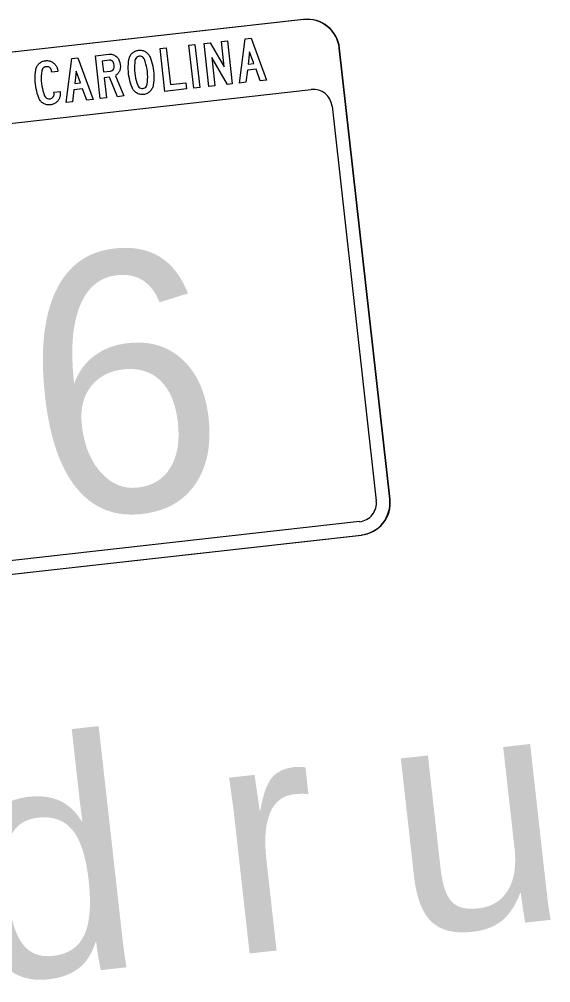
# Model space of a CAD drawing. Extents: x 1581789 to 1622364, y 1043167 to 1103486.
# Drawn here: x 1612884.13 to 1612896.42, y 1089045.54 to 1089067.82 of the extents above; entities that cross this region are included whole.
import ezdxf

# ---------------------------------------------------------------- set-up
doc = ezdxf.new("R2010")
doc.units = 0
doc.layers.add('RD_PD_PatLn2', color=7, linetype='Continuous')

msp = doc.modelspace()

# ---------------------------------------------------------------- linework, layer by layer
at = {"layer": 'RD_PD_PatLn2'}
for p, q in [((1612890.702, 1089067.819), (1612872.327, 1089065.762)), ((1612890.711, 1089067.82), (1612872.336, 1089065.763)), ((1612892.699, 1089056.722), (1612891.531, 1089067.157)), ((1612892.708, 1089056.723), (1612891.54, 1089067.158)), ((1612873.671, 1089053.838), (1612892.046, 1089055.894)), ((1612882.918, 1089054.873), (1612892.036, 1089055.893))]:
    msp.add_line(p, q, dxfattribs=at)
for points in [[(1612888.304, 1089066.246), (1612888.165, 1089066.231), (1612888.054, 1089067.223), (1612888.193, 1089067.239), (1612888.304, 1089066.246), (1612888.304, 1089066.246)], [(1612889.058, 1089066.331), (1612888.947, 1089066.318), (1612888.582, 1089066.942), (1612888.655, 1089066.286), (1612888.515, 1089066.27), (1612888.404, 1089067.262), (1612888.547, 1089067.278), (1612888.871, 1089066.726), (1612888.806, 1089067.307), (1612888.947, 1089067.323), (1612889.058, 1089066.331), (1612889.058, 1089066.331)], [(1612889.847, 1089066.419), (1612889.702, 1089066.403), (1612889.606, 1089066.667), (1612889.406, 1089066.645), (1612889.371, 1089066.366), (1612889.226, 1089066.349), (1612889.355, 1089067.369), (1612889.495, 1089067.385), (1612889.847, 1089066.419), (1612889.847, 1089066.419)], [(1612886.548, 1089066.05), (1612886.403, 1089066.034), (1612886.217, 1089066.484), (1612886.093, 1089066.47), (1612886.145, 1089066.005), (1612886.005, 1089065.989), (1612885.894, 1089066.981), (1612886.201, 1089067.016), (1612886.224, 1089067.017), (1612886.246, 1089067.016), (1612886.268, 1089067.014), (1612886.289, 1089067.009), (1612886.309, 1089067.002), (1612886.33, 1089066.994), (1612886.349, 1089066.982), (1612886.368, 1089066.97), (1612886.385, 1089066.956), (1612886.4, 1089066.941), (1612886.414, 1089066.924), (1612886.426, 1089066.906), (1612886.436, 1089066.887), (1612886.445, 1089066.867), (1612886.459, 1089066.823), (1612886.467, 1089066.778), (1612886.469, 1089066.732), (1612886.465, 1089066.686), (1612886.462, 1089066.671), (1612886.459, 1089066.656), (1612886.454, 1089066.642), (1612886.449, 1089066.628), (1612886.443, 1089066.615), (1612886.437, 1089066.602), (1612886.429, 1089066.59), (1612886.421, 1089066.579), (1612886.411, 1089066.567), (1612886.402, 1089066.557), (1612886.391, 1089066.547), (1612886.379, 1089066.538), (1612886.367, 1089066.529), (1612886.353, 1089066.52), (1612886.548, 1089066.05), (1612886.548, 1089066.05)], [(1612887.235, 1089066.629), (1612887.24, 1089066.574), (1612887.242, 1089066.52), (1612887.242, 1089066.465), (1612887.24, 1089066.41), (1612887.236, 1089066.355), (1612887.228, 1089066.301), (1612887.225, 1089066.28), (1612887.219, 1089066.26), (1612887.212, 1089066.24), (1612887.204, 1089066.222), (1612887.193, 1089066.204), (1612887.182, 1089066.187), (1612887.169, 1089066.171), (1612887.154, 1089066.155), (1612887.138, 1089066.141), (1612887.122, 1089066.128), (1612887.104, 1089066.117), (1612887.086, 1089066.107), (1612887.067, 1089066.099), (1612887.047, 1089066.093), (1612887.027, 1089066.088), (1612887.005, 1089066.085), (1612886.984, 1089066.083), (1612886.963, 1089066.083), (1612886.942, 1089066.085), (1612886.922, 1089066.089), (1612886.902, 1089066.094), (1612886.883, 1089066.101), (1612886.864, 1089066.11), (1612886.845, 1089066.121), (1612886.827, 1089066.132), (1612886.811, 1089066.145), (1612886.796, 1089066.159), (1612886.782, 1089066.174), (1612886.769, 1089066.19), (1612886.758, 1089066.207), (1612886.749, 1089066.226), (1612886.74, 1089066.245), (1612886.721, 1089066.297), (1612886.704, 1089066.349), (1612886.69, 1089066.402), (1612886.678, 1089066.456), (1612886.668, 1089066.51), (1612886.661, 1089066.565), (1612886.656, 1089066.62), (1612886.653, 1089066.675), (1612886.653, 1089066.73), (1612886.655, 1089066.785), (1612886.66, 1089066.84), (1612886.667, 1089066.895), (1612886.671, 1089066.916), (1612886.677, 1089066.935), (1612886.684, 1089066.954), (1612886.693, 1089066.973), (1612886.703, 1089066.99), (1612886.715, 1089067.007), (1612886.728, 1089067.023), (1612886.743, 1089067.038), (1612886.759, 1089067.052), (1612886.775, 1089067.065), (1612886.793, 1089067.076), (1612886.811, 1089067.085), (1612886.83, 1089067.093), (1612886.849, 1089067.1), (1612886.87, 1089067.104), (1612886.891, 1089067.108), (1612886.912, 1089067.109), (1612886.933, 1089067.109), (1612886.954, 1089067.107), (1612886.974, 1089067.104), (1612886.994, 1089067.099), (1612887.013, 1089067.092), (1612887.032, 1089067.083), (1612887.051, 1089067.073), (1612887.068, 1089067.062), (1612887.084, 1089067.049), (1612887.099, 1089067.035), (1612887.113, 1089067.021), (1612887.125, 1089067.005), (1612887.137, 1089066.988), (1612887.146, 1089066.969), (1612887.155, 1089066.95), (1612887.174, 1089066.899), (1612887.191, 1089066.847), (1612887.205, 1089066.793), (1612887.217, 1089066.739), (1612887.227, 1089066.685), (1612887.235, 1089066.629), (1612887.235, 1089066.629)], [(1612887.998, 1089066.212), (1612887.501, 1089066.156), (1612887.39, 1089067.149), (1612887.53, 1089067.165), (1612887.626, 1089066.313), (1612887.982, 1089066.352), (1612887.998, 1089066.212), (1612887.998, 1089066.212)], [(1612889.556, 1089066.804), (1612889.459, 1089067.072), (1612889.425, 1089066.789), (1612889.556, 1089066.804), (1612889.556, 1089066.804)], [(1612885.074, 1089066.152), (1612885.077, 1089066.127), (1612885.079, 1089066.11), (1612885.079, 1089066.093), (1612885.078, 1089066.076), (1612885.076, 1089066.059), (1612885.074, 1089066.043), (1612885.07, 1089066.027), (1612885.065, 1089066.012), (1612885.058, 1089065.996), (1612885.051, 1089065.982), (1612885.043, 1089065.967), (1612885.033, 1089065.953), (1612885.023, 1089065.939), (1612885.012, 1089065.925), (1612885, 1089065.913), (1612884.987, 1089065.902), (1612884.974, 1089065.891), (1612884.961, 1089065.882), (1612884.947, 1089065.873), (1612884.932, 1089065.866), (1612884.917, 1089065.859), (1612884.901, 1089065.854), (1612884.885, 1089065.85), (1612884.868, 1089065.846), (1612884.851, 1089065.844), (1612884.829, 1089065.842), (1612884.808, 1089065.842), (1612884.788, 1089065.844), (1612884.767, 1089065.847), (1612884.747, 1089065.853), (1612884.728, 1089065.86), (1612884.709, 1089065.868), (1612884.69, 1089065.879), (1612884.672, 1089065.89), (1612884.656, 1089065.903), (1612884.641, 1089065.917), (1612884.627, 1089065.933), (1612884.614, 1089065.949), (1612884.603, 1089065.966), (1612884.593, 1089065.984), (1612884.584, 1089066.004), (1612884.565, 1089066.055), (1612884.548, 1089066.107), (1612884.534, 1089066.16), (1612884.522, 1089066.214), (1612884.513, 1089066.268), (1612884.505, 1089066.323), (1612884.5, 1089066.378), (1612884.498, 1089066.432), (1612884.498, 1089066.486), (1612884.5, 1089066.541), (1612884.504, 1089066.596), (1612884.511, 1089066.651), (1612884.515, 1089066.671), (1612884.521, 1089066.691), (1612884.528, 1089066.711), (1612884.537, 1089066.729), (1612884.547, 1089066.747), (1612884.558, 1089066.764), (1612884.572, 1089066.78), (1612884.586, 1089066.796), (1612884.603, 1089066.81), (1612884.619, 1089066.823), (1612884.637, 1089066.834), (1612884.655, 1089066.844), (1612884.674, 1089066.852), (1612884.694, 1089066.859), (1612884.715, 1089066.863), (1612884.736, 1089066.867), (1612884.753, 1089066.868), (1612884.771, 1089066.868), (1612884.788, 1089066.868), (1612884.804, 1089066.866), (1612884.82, 1089066.863), (1612884.836, 1089066.859), (1612884.852, 1089066.854), (1612884.867, 1089066.847), (1612884.882, 1089066.84), (1612884.897, 1089066.832), (1612884.911, 1089066.822), (1612884.925, 1089066.812), (1612884.938, 1089066.801), (1612884.951, 1089066.789), (1612884.962, 1089066.777), (1612884.972, 1089066.764), (1612884.982, 1089066.75), (1612884.99, 1089066.736), (1612884.998, 1089066.721), (1612885.004, 1089066.706), (1612885.009, 1089066.691), (1612885.014, 1089066.674), (1612885.017, 1089066.658), (1612885.02, 1089066.64), (1612885.023, 1089066.616), (1612884.882, 1089066.6), (1612884.879, 1089066.625), (1612884.876, 1089066.643), (1612884.87, 1089066.66), (1612884.861, 1089066.676)], [(1612885.837, 1089065.97), (1612885.693, 1089065.954), (1612885.596, 1089066.218), (1612885.397, 1089066.196), (1612885.361, 1089065.917), (1612885.217, 1089065.901), (1612885.346, 1089066.92), (1612885.486, 1089066.936), (1612885.837, 1089065.97), (1612885.837, 1089065.97)], [(1612886.078, 1089066.609), (1612886.244, 1089066.628), (1612886.264, 1089066.632), (1612886.283, 1089066.641), (1612886.299, 1089066.653), (1612886.317, 1089066.678), (1612886.326, 1089066.707), (1612886.328, 1089066.735), (1612886.327, 1089066.762), (1612886.322, 1089066.79), (1612886.313, 1089066.817), (1612886.309, 1089066.827), (1612886.305, 1089066.836), (1612886.299, 1089066.843), (1612886.294, 1089066.851), (1612886.287, 1089066.857), (1612886.28, 1089066.862), (1612886.273, 1089066.867), (1612886.265, 1089066.87), (1612886.256, 1089066.873), (1612886.247, 1089066.875), (1612886.237, 1089066.876), (1612886.227, 1089066.876), (1612886.217, 1089066.875), (1612886.05, 1089066.857), (1612886.078, 1089066.609), (1612886.078, 1089066.609)], [(1612887.094, 1089066.613), (1612887.086, 1089066.672), (1612887.075, 1089066.731), (1612887.061, 1089066.788), (1612887.044, 1089066.844), (1612887.024, 1089066.898), (1612887.013, 1089066.92), (1612886.998, 1089066.938), (1612886.978, 1089066.953), (1612886.955, 1089066.963), (1612886.931, 1089066.969), (1612886.906, 1089066.969), (1612886.882, 1089066.963), (1612886.86, 1089066.953), (1612886.84, 1089066.937), (1612886.824, 1089066.919), (1612886.813, 1089066.897), (1612886.807, 1089066.873), (1612886.8, 1089066.815), (1612886.795, 1089066.757), (1612886.794, 1089066.698), (1612886.797, 1089066.639), (1612886.801, 1089066.581), (1612886.81, 1089066.522), (1612886.82, 1089066.465), (1612886.834, 1089066.409), (1612886.851, 1089066.353), (1612886.871, 1089066.297), (1612886.883, 1089066.275), (1612886.898, 1089066.257), (1612886.918, 1089066.241), (1612886.941, 1089066.231), (1612886.964, 1089066.225), (1612886.989, 1089066.225), (1612887.014, 1089066.23), (1612887.036, 1089066.241), (1612887.056, 1089066.256), (1612887.072, 1089066.275), (1612887.083, 1089066.297), (1612887.089, 1089066.321), (1612887.096, 1089066.379), (1612887.1, 1089066.438), (1612887.101, 1089066.496), (1612887.1, 1089066.555), (1612887.094, 1089066.613), (1612887.094, 1089066.613)], [(1612884.861, 1089066.676), (1612884.85, 1089066.69), (1612884.837, 1089066.702), (1612884.821, 1089066.713), (1612884.805, 1089066.721), (1612884.788, 1089066.726), (1612884.77, 1089066.728), (1612884.751, 1089066.727), (1612884.727, 1089066.722), (1612884.705, 1089066.712), (1612884.685, 1089066.696), (1612884.669, 1089066.676), (1612884.658, 1089066.654), (1612884.651, 1089066.63), (1612884.644, 1089066.572), (1612884.64, 1089066.514), (1612884.639, 1089066.456), (1612884.641, 1089066.398), (1612884.646, 1089066.339), (1612884.654, 1089066.281), (1612884.665, 1089066.223), (1612884.679, 1089066.166), (1612884.696, 1089066.111), (1612884.716, 1089066.056), (1612884.727, 1089066.034), (1612884.743, 1089066.015), (1612884.763, 1089066), (1612884.786, 1089065.989), (1612884.809, 1089065.984), (1612884.835, 1089065.984), (1612884.853, 1089065.988), (1612884.87, 1089065.993), (1612884.886, 1089066.002), (1612884.899, 1089066.013), (1612884.912, 1089066.027), (1612884.923, 1089066.042), (1612884.931, 1089066.058), (1612884.935, 1089066.075), (1612884.937, 1089066.093), (1612884.937, 1089066.111), (1612884.934, 1089066.136), (1612885.074, 1089066.152), (1612885.074, 1089066.152)], [(1612885.547, 1089066.355), (1612885.449, 1089066.623), (1612885.415, 1089066.34), (1612885.547, 1089066.355), (1612885.547, 1089066.355)], [(1612872.509, 1089064.137), (1612879.292, 1089064.9), (1612879.274, 1089064.945), (1612879.037, 1089064.973), (1612878.967, 1089065.089), (1612878.864, 1089065.118), (1612878.732, 1089065.205), (1612878.64, 1089065.47), (1612878.968, 1089065.981), (1612879.606, 1089066.293), (1612879.665, 1089066.384), (1612881.324, 1089066.509), (1612881.709, 1089066.113), (1612882.717, 1089066.208), (1612883.049, 1089065.929), (1612883.709, 1089065.394), (1612890.883, 1089066.197)], [(1612891.367, 1089065.813), (1612892.388, 1089056.687)], [(1612892.002, 1089056.204), (1612882.883, 1089055.183), (1612873.627, 1089054.147)]]:
    msp.add_lwpolyline(points, dxfattribs=at)
for centre, radius, start, end in [((1612890.785, 1089067.073), 0.75, 6.3858, 96.386), ((1612890.795, 1089067.074), 0.75, 6.3858, 96.386), ((1612890.932, 1089065.763), 0.437, 6.4841, 96.484), ((1612891.953, 1089056.638), 0.438, 276.3859, 6.3861), ((1612891.953, 1089056.638), 0.75, 276.3859, 6.3861), ((1612891.962, 1089056.64), 0.75, 276.3859, 6.3861)]:
    msp.add_arc(centre, radius, start, end, dxfattribs=at)

# ---------------------------------------------------------------- texts
for s, height, p in [('6', 6, (1612884.642, 1089056.206)), ('d', 5.333, (1612883.128, 1089045.505)), ('u', 5.333, (1612892.95, 1089046.604)), ('r', 5.333, (1612888.967, 1089046.158))]:
    msp.add_text(s, height=height, rotation=6.3858, dxfattribs=at).set_placement(p)

doc.saveas('drawing.dxf')
